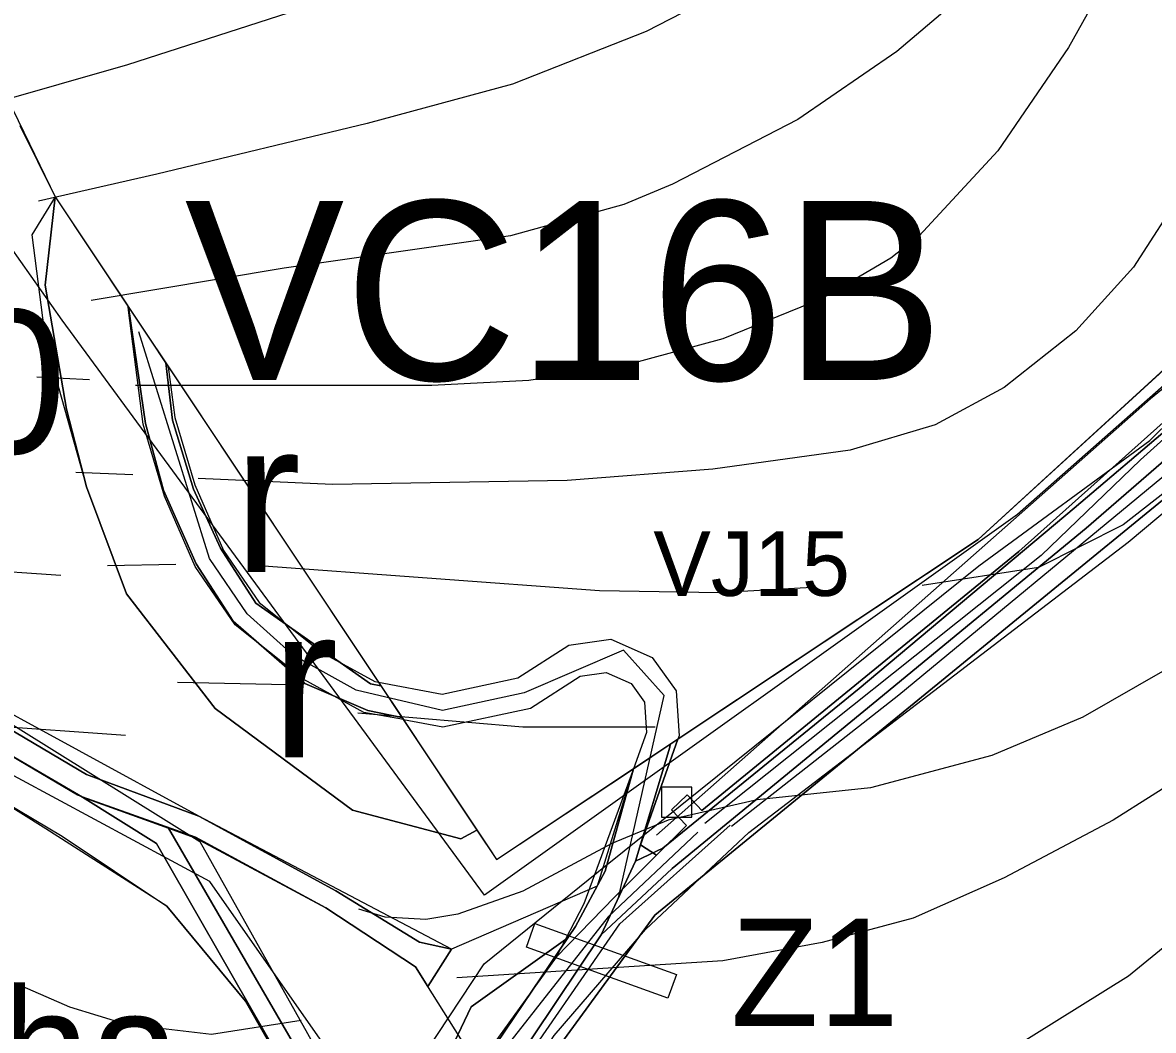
# Model space of a CAD drawing. Extents: x -1900516 to -575031, y -3809306 to -1157387.
# Drawn here: x -577773 to -577615.2, y -1158253 to -1158112.4 of the extents above; entities that cross this region are included whole.
import ezdxf

# ---------------------------------------------------------------- set-up
doc = ezdxf.new("R2010")
doc.units = 0
for name, color, linetype in [('01_MÍSTNÍ_NÁZVY', 7, 'Continuous'), ('01_OBVOD PÚ', 7, 'Continuous'), ('01_PARCELY_NÁVRH_PC', 7, 'Continuous'), ('01_PARCELY_NÁVRH_ŽP', 7, 'Continuous'), ('01_PRVKY PRŮZKUMU', 7, 'Continuous'), ('01_PRVKY PSZ', 7, 'Continuous'), ('01_SPRÁV_HRANICE', 7, 'Continuous'), ('01_VRSTEVNICE', 7, 'Continuous'), ('01_ZASTAV_PLOCHY', 7, 'Continuous'), ('02_KULTURY STAV', 7, 'Continuous'), ('03_PC_NÁVRH', 7, 'Continuous'), ('03_PC_OBJEKTY_NÁVRH', 7, 'Continuous'), ('03_PC_POPIS_STAV', 7, 'Continuous'), ('03_PC_STAV', 7, 'Continuous'), ('04_ZPF_OP_ORGAN', 7, 'Continuous'), ('06_ÚSES_IP', 7, 'Continuous')]:
    doc.layers.add(name, color=color, linetype=linetype)

msp = doc.modelspace()

# ---------------------------------------------------------------- linework, layer by layer
at = {"layer": '01_OBVOD PÚ'}
msp.add_lwpolyline([(-577776.02, -1158121.19), (-577772.07, -1158129.35), (-577768.51, -1158136.72), (-577707.98, -1158227.57), (-577706.9, -1158229.19), (-577639.67, -1158184.52), (-577591.67, -1158140.6), (-577534.09, -1158094.32), (-577489.61, -1158071.28)], dxfattribs=at)
at = {"layer": '01_PARCELY_NÁVRH_PC'}
for points in [[(-577483.65, -1158076.66), (-577540.89, -1158110.96), (-577552.01, -1158118.73), (-577578.48, -1158139.84), (-577599.59, -1158155.82), (-577604.23, -1158159.6), (-577634.01, -1158186.23), (-577678.23, -1158222.34), (-577680.31, -1158220.18), (-577682.47, -1158222.27), (-577680.38, -1158224.42), (-577684.56, -1158228.57), (-577690.41, -1158234.37), (-577698.56, -1158242.83), (-577709.49, -1158257.95)], [(-577678.16, -1158428.2), (-577712.67, -1158379.14), (-577722.27, -1158362.34), (-577727.79, -1158344.02), (-577728.78, -1158324.95), (-577725.16, -1158306.11), (-577718.1, -1158287.7), (-577709.44, -1158270.15), (-577698.86, -1158253.75), (-577686.13, -1158238.93), (-577671.71, -1158225.43), (-577618.74, -1158184.9), (-577593.08, -1158163.4), (-577547.4, -1158125.08), (-577530.93, -1158114.23), (-577496.81, -1158093.48)]]:
    msp.add_lwpolyline(points, dxfattribs=at)
for points in [[(-577740.04, -1158193.34), (-577731.28, -1158200.29), (-577723.88, -1158204.35), (-577723.39, -1158204.45), (-577719.9, -1158209.67), (-577725.42, -1158208.65), (-577733.78, -1158204.05), (-577743.38, -1158196.44), (-577748.95, -1158188.28), (-577753.25, -1158178.48), (-577756.23, -1158168.46), (-577758.26, -1158152.54), (-577758.3, -1158152.04), (-577752.72, -1158160.42), (-577751.81, -1158167.52), (-577749.01, -1158176.92), (-577744.99, -1158186.08)], [(-577686.18, -1158225.32), (-577681.58, -1158212.37), (-577687.81, -1158216.51), (-577694.71, -1158235.35), (-577698.56, -1158242.83), (-577690.41, -1158234.37), (-577684.56, -1158228.57), (-577686.82, -1158227.13)]]:
    msp.add_lwpolyline(points, close=True, dxfattribs=at)
at = {"layer": '01_PARCELY_NÁVRH_ŽP'}
for points in [[(-577511.85, -1158082.8), (-577534.09, -1158094.32), (-577562.88, -1158117.46), (-577591.67, -1158140.6), (-577615.67, -1158162.56), (-577639.67, -1158184.52), (-577673.28, -1158206.86), (-577681.58, -1158212.37), (-577686.18, -1158225.32), (-577686.82, -1158227.13), (-577684.56, -1158228.57), (-577680.38, -1158224.42), (-577682.47, -1158222.27), (-577680.31, -1158220.18), (-577678.23, -1158222.34), (-577634.01, -1158186.23), (-577604.23, -1158159.6), (-577599.59, -1158155.82), (-577578.48, -1158139.84), (-577552.01, -1158118.73), (-577540.89, -1158110.96), (-577483.65, -1158076.66)], [(-577694.82, -1158415.49), (-577714.84, -1158386.47), (-577717.32, -1158388.16), (-577719.01, -1158385.68), (-577716.53, -1158383.99), (-577717.54, -1158382.56), (-577723.48, -1158373.55), (-577727.97, -1158364.85), (-577732.87, -1158351.54), (-577735.25, -1158337.79), (-577735.3, -1158327.56), (-577733.3, -1158313.09), (-577730.93, -1158304.21), (-577725.57, -1158288.99), (-577719.67, -1158275.57), (-577711.75, -1158261.56), (-577709.49, -1158257.95), (-577718.23, -1158244.17), (-577730.74, -1158235.92), (-577748.89, -1158226.08), (-577757.14, -1158223.14), (-577765.39, -1158220.21), (-577784.1, -1158209.19)], [(-577793.88, -1158210.25), (-577767.5, -1158225.93), (-577752.91, -1158235.68), (-577741.95, -1158248.96), (-577736.08, -1158259.23), (-577737.36, -1158273.5), (-577744.7, -1158286.67), (-577761.17, -1158317.33), (-577755.57, -1158328.82), (-577746.24, -1158353.44), (-577734.49, -1158375.27), (-577717.92, -1158402.22), (-577701.35, -1158429.17)]]:
    msp.add_lwpolyline(points, dxfattribs=at)
at = {"layer": '01_PRVKY PRŮZKUMU'}
for points in [[(-577723.39, -1158204.45), (-577714.47, -1158206.1), (-577703.92, -1158203.84), (-577696.83, -1158199.28), (-577690.94, -1158198.46), (-577685.18, -1158201.02), (-577681.85, -1158205.67), (-577681.43, -1158211.93), (-577681.58, -1158212.37)], [(-577719.9, -1158209.67), (-577714.41, -1158210.68), (-577702.18, -1158208.06), (-577695.23, -1158203.6), (-577691.6, -1158203.1), (-577688.12, -1158204.64), (-577686.25, -1158207.25), (-577685.97, -1158211.47), (-577687.81, -1158216.51)]]:
    msp.add_lwpolyline(points, dxfattribs=at)
at = {"layer": '01_PRVKY PSZ'}
msp.add_lwpolyline([(-577683.88, -1158223.29), (-577679.66, -1158223.29), (-577679.66, -1158219.07), (-577683.88, -1158219.07)], close=True, dxfattribs=at)
at = {"layer": '01_SPRÁV_HRANICE'}
for p, q in [((-577776.02, -1158121.19), (-577772.07, -1158129.35)), ((-577772.07, -1158129.35), (-577768.51, -1158136.72)), ((-577768.51, -1158136.72), (-577706.9, -1158229.19)), ((-577639.67, -1158184.52), (-577591.67, -1158140.6)), ((-577706.9, -1158229.19), (-577639.67, -1158184.52))]:
    msp.add_line(p, q, dxfattribs=at)
at = {"layer": '01_VRSTEVNICE'}
for points in [[(-577596.86, -1157829.35), (-577587.27, -1157849.1), (-577579.93, -1157860.53), (-577574.29, -1157872.38), (-577571.46, -1157890.16), (-577572.88, -1157907.94), (-577575.27, -1157915.84), (-577585.71, -1157940.25), (-577594.18, -1157965.22), (-577597.43, -1157978.2), (-577604.34, -1158003.6), (-577612.9, -1158033.76), (-577619.86, -1158051.29), (-577633.12, -1158070.76), (-577644.97, -1158085.43), (-577657.81, -1158096.72), (-577672.63, -1158106.74), (-577686.03, -1158113.65), (-577704.66, -1158120.99), (-577724.97, -1158126.49), (-577754.32, -1158133.54), (-577770.83, -1158137.35)], [(-577607.3, -1157834.71), (-577600.81, -1157842.19), (-577596.02, -1157850.09), (-577588.26, -1157866.46), (-577585.86, -1157873.23), (-577582.89, -1157886.21), (-577581.91, -1157898.06), (-577582.89, -1157905.96), (-577591.64, -1157931.64), (-577598.41, -1157947.44), (-577606.31, -1157969.17), (-577616.05, -1157996.83), (-577629.59, -1158032.38), (-577635.38, -1158042.54), (-577650.48, -1158063.42), (-577659.08, -1158073.44), (-577670.51, -1158083.74), (-577677.57, -1158088.54), (-577688.01, -1158093.61), (-577727.51, -1158108.29), (-577758.41, -1158118.31), (-577777.6, -1158123.81)], [(-577576.47, -1157843.77), (-577570.9, -1157860.39), (-577560.74, -1157880.85), (-577557.92, -1157892.14), (-577559.19, -1157900.46), (-577569.77, -1157923.18), (-577571.75, -1157928.54), (-577573.58, -1157934.75), (-577577.11, -1157946.6), (-577582.47, -1157964.38), (-577586.84, -1157984.13), (-577595.59, -1158031.53), (-577601.09, -1158046.77), (-577608.29, -1158060.32), (-577630.3, -1158094.04), (-577637.92, -1158104.06), (-577643.42, -1158109.98), (-577651.04, -1158116.47), (-577664.87, -1158125.93), (-577682.36, -1158134.96), (-577689.14, -1158137.78), (-577704.94, -1158142.15), (-577736.54, -1158146.67), (-577763.49, -1158151.18)], [(-577563.99, -1157852.91), (-577549.74, -1157879.44), (-577546.35, -1157889.03), (-577546.07, -1157893.83), (-577548.33, -1157903.42), (-577558.62, -1157922.61), (-577562.86, -1157932.21), (-577566.1, -1157941.8), (-577578.94, -1157995.98), (-577584.16, -1158029.56), (-577590.09, -1158048.75), (-577596.72, -1158063.14), (-577610.97, -1158087.12), (-577627.06, -1158115.91), (-577636.93, -1158130.3), (-577647.94, -1158142.15), (-577651.89, -1158145.26), (-577661.48, -1158150.9), (-577675.31, -1158156.54), (-577688.85, -1158160.21), (-577702.4, -1158162.33), (-577715.94, -1158163.03), (-577757.28, -1158163.03)], [(-577566.67, -1158007.83), (-577571.18, -1158033.23), (-577576.4, -1158053.54), (-577581.06, -1158067.09), (-577593.19, -1158092.49), (-577606.17, -1158125.78), (-577610.97, -1158135.66), (-577618.03, -1158146.53), (-577626.07, -1158155.41), (-577636.08, -1158163.31), (-577645.68, -1158168.53), (-577657.53, -1158172.06), (-577676.72, -1158174.74), (-577697.04, -1158176.29), (-577729.77, -1158176.86), (-577748.54, -1158176.01)], [(-577722.86, -1158278.45), (-577708.33, -1158280.7), (-577694.21, -1158279.15), (-577680.11, -1158275.06), (-577666, -1158270.12), (-577649.07, -1158263.21), (-577635.52, -1158255.87), (-577618.73, -1158245.43), (-577594.74, -1158225.82), (-577584.3, -1158216.23), (-577564.55, -1158195.34), (-577555.38, -1158183.63), (-577547.9, -1158172.63), (-577538.87, -1158154.85), (-577531.96, -1158133.12), (-577529.42, -1158119.29), (-577529, -1158103.49), (-577530.27, -1158092.91)], [(-577544.09, -1158105.33), (-577546.92, -1158121.83), (-577556.37, -1158151.46), (-577562.01, -1158163.6), (-577568.64, -1158174.74), (-577578.66, -1158188.29), (-577587.55, -1158197.46), (-577599.97, -1158208.89), (-577609.98, -1158216.79), (-577620.85, -1158223.7), (-577636.08, -1158231.75), (-577648.78, -1158237.39), (-577661.48, -1158240.78), (-577675.31, -1158243.31), (-577712.42, -1158245.71)], [(-577561.17, -1158114.64), (-577564.13, -1158130.58), (-577565.82, -1158139.05), (-577568.08, -1158145.82), (-577573.44, -1158157.67), (-577580.78, -1158169.52), (-577589.81, -1158181.23), (-577600.25, -1158192.66), (-577609.84, -1158200.56), (-577625.08, -1158209.31), (-577637.78, -1158214.67), (-577654.71, -1158219.19), (-577670.51, -1158220.88), (-577682.93, -1158223.7), (-577690.83, -1158226.95), (-577703.24, -1158233.58), (-577712.28, -1158236.82), (-577716.79, -1158237.53), (-577722.43, -1158237.25), (-577726.1, -1158236.12)], [(-577592.91, -1158142.01), (-577594.46, -1158150.62), (-577598.84, -1158159.65), (-577606.45, -1158170.79), (-577613.51, -1158177.85), (-577619.44, -1158182.5), (-577631.29, -1158188.43), (-577647.51, -1158190.97)], [(-577763.69, -1158162.26), (-577771.04, -1158161.9)], [(-577757.64, -1158175.52), (-577765.61, -1158175.17)], [(-577767.72, -1158189.56), (-577780, -1158188.71), (-577798.34, -1158188.57), (-577826.98, -1158188.43)], [(-577751.64, -1158188.01), (-577761.21, -1158188.2)], [(-577662.89, -1158191.25), (-577675.87, -1158191.96), (-577692.52, -1158191.68), (-577740.64, -1158188.15)], [(-577736.12, -1158204.8), (-577751.43, -1158204.47)], [(-577684.76, -1158210.72), (-577703.24, -1158210.72), (-577726.24, -1158208.75)], [(-577789.73, -1158211.85), (-577778.31, -1158210.44), (-577758.7, -1158211.85)], [(-577734.15, -1158251.64), (-577746.7, -1158253.61), (-577758.55, -1158252.2), (-577766.45, -1158249.8), (-577802.01, -1158234.28), (-577817.81, -1158228.5), (-577832.49, -1158226.24), (-577857.88, -1158225.96), (-577934.92, -1158233.02), (-577946.77, -1158235.27), (-577950.72, -1158236.97), (-577955.94, -1158243.03), (-577958.2, -1158248.53), (-577957.78, -1158253.19), (-577950.72, -1158271.96), (-577947.05, -1158284.66), (-577945.93, -1158293.12), (-577946.07, -1158297.35), (-577947.05, -1158301.59), (-577948.89, -1158305.54), (-577951.43, -1158309.06), (-577957.49, -1158311.89), (-577960.32, -1158311.6), (-577966.1, -1158309.21)]]:
    msp.add_lwpolyline(points, dxfattribs=at)
at = {"layer": '01_ZASTAV_PLOCHY'}
msp.add_lwpolyline([(-577488.52, -1158070.93), (-577528.98, -1158093.55), (-577549.81, -1158108.88), (-577586.26, -1158138.77), (-577634.21, -1158181.04), (-577708.59, -1158234.17), (-577767.54, -1158153.93), (-577806.52, -1158098.62), (-577856.94, -1158096.35), (-577885.77, -1158097.77), (-577924.9, -1158101.07), (-577936.16, -1158096.22), (-577937.38, -1158099.49), (-577894.28, -1158135.64), (-577748.33, -1158226.68), (-577724.93, -1158268.4), (-577708.64, -1158243.72), (-577691.68, -1158230.06), (-577639.58, -1158188.22), (-577615.74, -1158170.74), (-577583.23, -1158138.67), (-577550.87, -1158111.08), (-577524.46, -1158098.98), (-577491.5, -1158077.59)], dxfattribs=at)
at = {"layer": '02_KULTURY STAV'}
for points in [[(-577687.51, -1158229.42), (-577682.73, -1158213.49), (-577682.66, -1158213.09), (-577639.67, -1158184.52), (-577591.67, -1158140.6), (-577534.09, -1158094.32), (-577489.61, -1158071.28), (-577453.7, -1158037.24), (-577451.36, -1158035.02), (-577448.18, -1158031.53), (-577446.52, -1158035.55), (-577445.9, -1158037.06), (-577446.57, -1158040.04), (-577448.39, -1158048.04), (-577464.58, -1158062.52), (-577470.93, -1158067.74), (-577506.87, -1158089.89), (-577542.12, -1158110.27), (-577560, -1158122.47), (-577579.5, -1158138.44), (-577598.48, -1158156.55), (-577626.3, -1158180.16), (-577656.28, -1158205.31), (-577683.7, -1158227.62)], [(-577769.88, -1158149.07), (-577768.51, -1158136.72), (-577758.24, -1158152.14), (-577755.91, -1158168.35), (-577753.38, -1158177.66), (-577748.81, -1158187.91), (-577743.67, -1158195.94), (-577733.67, -1158204.61), (-577724.88, -1158208.37), (-577720.12, -1158209.35), (-577709.64, -1158225.07), (-577711.87, -1158226.28), (-577727.02, -1158222.32), (-577746.15, -1158208.11), (-577758.53, -1158192.11), (-577764.13, -1158177.19), (-577766.9, -1158166.36)], [(-577758.24, -1158152.14), (-577753.07, -1158159.9), (-577752.14, -1158167.9), (-577749.2, -1158177.51), (-577745.42, -1158185.73), (-577740.47, -1158193.44), (-577724.51, -1158204.69), (-577723.05, -1158204.95), (-577720.12, -1158209.35), (-577724.88, -1158208.37), (-577733.67, -1158204.61), (-577743.67, -1158195.94), (-577748.81, -1158187.91), (-577753.38, -1158177.66), (-577755.91, -1158168.35)], [(-577753.07, -1158159.9), (-577723.05, -1158204.95), (-577724.51, -1158204.69), (-577740.47, -1158193.44), (-577745.42, -1158185.73), (-577749.2, -1158177.51), (-577752.14, -1158167.9)]]:
    msp.add_lwpolyline(points, close=True, dxfattribs=at)
for points in [[(-577505.19, -1158092.47), (-577540.7, -1158112.86), (-577557.84, -1158124.8), (-577576.73, -1158140.13), (-577596.36, -1158158.5), (-577624.6, -1158182.93), (-577654.33, -1158207.43), (-577682.38, -1158230.46), (-577692.28, -1158239.68), (-577687.51, -1158229.42), (-577683.7, -1158227.62), (-577656.28, -1158205.31), (-577626.3, -1158180.16), (-577598.48, -1158156.55), (-577579.5, -1158138.44), (-577560, -1158122.47), (-577542.12, -1158110.27), (-577506.87, -1158089.89)], [(-577505.19, -1158092.47), (-577540.7, -1158112.86), (-577557.84, -1158124.8), (-577576.73, -1158140.13), (-577596.36, -1158158.5), (-577624.6, -1158182.93), (-577654.33, -1158207.43), (-577682.38, -1158230.46), (-577692.28, -1158239.68), (-577687.51, -1158229.42), (-577683.7, -1158227.62), (-577656.28, -1158205.31), (-577626.3, -1158180.16), (-577598.48, -1158156.55), (-577579.5, -1158138.44), (-577560, -1158122.47), (-577542.12, -1158110.27), (-577506.87, -1158089.89)], [(-577690.47, -1158413.7), (-577709.91, -1158386.88), (-577719.42, -1158371.67), (-577726.28, -1158356.12), (-577729.9, -1158342.94), (-577731.37, -1158331.7), (-577730.52, -1158319.69), (-577727.69, -1158307.77), (-577722.05, -1158293.52), (-577712.89, -1158273.35), (-577704.96, -1158258.59), (-577692.28, -1158239.68), (-577682.38, -1158230.46), (-577654.33, -1158207.43), (-577624.6, -1158182.93), (-577596.36, -1158158.5), (-577576.73, -1158140.13), (-577557.84, -1158124.8), (-577540.7, -1158112.86), (-577505.19, -1158092.47)], [(-577776.02, -1158121.19), (-577772.07, -1158129.35), (-577768.51, -1158136.72), (-577769.88, -1158149.07), (-577766.9, -1158166.36), (-577764.13, -1158177.19), (-577758.53, -1158192.11), (-577746.15, -1158208.11), (-577727.02, -1158222.32), (-577711.87, -1158226.28), (-577709.64, -1158225.07), (-577707.98, -1158227.57), (-577706.9, -1158229.19), (-577687.81, -1158216.51), (-577691.73, -1158230.83), (-577695.88, -1158238.51), (-577696.96, -1158240.1), (-577710.42, -1158249.74), (-577722.95, -1158276.02), (-577752.68, -1158224.83), (-577748.96, -1158226.18), (-577730.74, -1158235.92), (-577718.23, -1158244.17), (-577716.47, -1158246.91), (-577713.19, -1158241.69), (-577717.63, -1158240.72), (-577729.32, -1158233.54), (-577748.45, -1158223.15), (-577764.12, -1158217.3), (-577782.76, -1158206.28)], [(-577782.76, -1158206.28), (-577764.12, -1158217.3), (-577748.45, -1158223.15), (-577729.32, -1158233.54), (-577717.63, -1158240.72), (-577713.19, -1158241.69), (-577716.47, -1158246.91), (-577718.23, -1158244.17), (-577730.74, -1158235.92), (-577748.96, -1158226.18), (-577752.68, -1158224.83), (-577764.68, -1158220.49), (-577784.1, -1158209.19)], [(-577784.1, -1158209.19), (-577764.68, -1158220.49), (-577754.35, -1158226.94), (-577724.47, -1158279.02), (-577726.62, -1158283.26), (-577751.03, -1158334.88), (-577743.3, -1158365.02), (-577721.44, -1158398.51), (-577707.16, -1158418.15)], [(-577708.16, -1158256.71), (-577696.96, -1158240.1), (-577695.88, -1158238.51), (-577691.73, -1158230.83), (-577687.81, -1158216.51), (-577682.66, -1158213.09), (-577682.73, -1158213.49), (-577687.51, -1158229.42), (-577692.28, -1158239.68), (-577704.96, -1158258.59)], [(-577707.16, -1158418.15), (-577721.44, -1158398.51), (-577743.3, -1158365.02), (-577751.03, -1158334.88), (-577726.62, -1158283.26), (-577724.47, -1158279.02), (-577754.35, -1158226.94), (-577764.68, -1158220.49), (-577752.68, -1158224.83), (-577722.95, -1158276.02), (-577710.42, -1158249.74), (-577696.96, -1158240.1), (-577708.16, -1158256.71), (-577716.01, -1158271.41), (-577725.19, -1158291.98), (-577731.08, -1158306.71), (-577734.01, -1158319.53), (-577735.09, -1158331.57), (-577733.32, -1158343.65), (-577729.41, -1158357.69), (-577722.37, -1158373.59), (-577712.74, -1158388.54), (-577693.1, -1158415.96)]]:
    msp.add_lwpolyline(points, dxfattribs=at)
at = {"layer": '03_PC_NÁVRH'}
for points in [[(-577674.1, -1158224.51), (-577650.74, -1158206.21), (-577614.07, -1158175.89), (-577582.14, -1158146.52), (-577575.42, -1158140.47), (-577561.83, -1158129.43), (-577550.09, -1158120.48), (-577537.1, -1158112.37), (-577526.11, -1158106.17), (-577515.12, -1158099.98)], [(-577618.7, -1158576.74), (-577626.3, -1158554.75), (-577645.53, -1158491.38), (-577652.58, -1158473.83), (-577658.43, -1158461.65), (-577662.07, -1158454.41), (-577670.45, -1158440.49), (-577674.94, -1158433.77), (-577685.25, -1158419.07), (-577695.56, -1158404.36), (-577718.59, -1158371.43), (-577725.36, -1158356.08), (-577729.2, -1158341.54), (-577730.06, -1158328.13), (-577728.6, -1158314.67), (-577723.33, -1158298.94), (-577714.98, -1158279.63), (-577705.38, -1158260.84), (-577689.69, -1158238.17), (-577674.29, -1158224.37)]]:
    msp.add_lwpolyline(points, dxfattribs=at)
at = {"layer": '03_PC_OBJEKTY_NÁVRH'}
for points in [[(-577599.37, -1158157.49), (-577617.04, -1158173.42), (-577630.91, -1158186.77), (-577677.84, -1158224.15)], [(-577678.81, -1158225.38), (-577691.32, -1158237.2), (-577708.32, -1158258.8), (-577720.41, -1158279.78), (-577727.37, -1158297.96), (-577732.19, -1158314.26), (-577734.11, -1158328.04), (-577733.11, -1158343.96), (-577729.29, -1158357.59), (-577722.32, -1158373.29), (-577715.6, -1158383.04)], [(-577702.74, -1158241.4), (-577701.55, -1158238.11), (-577681.79, -1158245.24), (-577682.98, -1158248.53), (-577702.74, -1158241.4)]]:
    msp.add_lwpolyline(points, dxfattribs=at)
at = {"layer": '03_PC_STAV'}
msp.add_lwpolyline([(-577689.9, -1158234.55), (-577683.49, -1158206.3), (-577689.17, -1158199.98), (-577703.05, -1158205.95), (-577714.44, -1158208.39), (-577726.5, -1158205.54), (-577735.3, -1158200.65), (-577741.71, -1158194.89), (-577746.97, -1158187.18), (-577756.81, -1158155.56)], dxfattribs=at)
at = {"layer": '04_ZPF_OP_ORGAN'}
for points in [[(-577672.87, -1158432.36), (-577694.83, -1158401.38), (-577716.42, -1158370.18), (-577722.99, -1158355.28), (-577726.75, -1158341.05), (-577727.56, -1158328.21), (-577726.15, -1158315.18), (-577721.66, -1158301.68), (-577712.71, -1158280.69), (-577703.24, -1158262.14), (-577684.82, -1158236.93), (-577612.44, -1158177.79), (-577573.8, -1158142.37), (-577548.67, -1158122.54), (-577513.86, -1158102.14)], [(-577513.86, -1158102.14), (-577548.67, -1158122.54), (-577573.8, -1158142.37), (-577612.44, -1158177.79), (-577684.82, -1158236.93), (-577703.24, -1158262.14), (-577712.71, -1158280.69), (-577721.66, -1158301.68), (-577726.15, -1158315.18), (-577727.56, -1158328.21), (-577726.75, -1158341.05)], [(-577701.35, -1158429.17), (-577734.49, -1158375.27), (-577746.24, -1158353.44), (-577755.57, -1158328.82), (-577761.17, -1158317.33), (-577737.36, -1158273.5), (-577736.08, -1158259.23), (-577741.95, -1158248.96), (-577752.91, -1158235.68), (-577769.81, -1158224.88), (-577780.69, -1158218.09), (-577793.88, -1158210.25), (-577812.57, -1158200.28), (-577812.72, -1158201.48), (-577843.01, -1158266.59), (-577873.3, -1158331.7), (-577865.87, -1158340.78), (-577831.2, -1158360.15), (-577816.85, -1158373.93), (-577802.53, -1158400.64), (-577781.2, -1158435.16)], [(-577701.35, -1158429.17), (-577734.49, -1158375.27), (-577746.24, -1158353.44), (-577755.57, -1158328.82), (-577761.17, -1158317.33), (-577737.36, -1158273.5), (-577736.08, -1158259.23), (-577741.95, -1158248.96), (-577752.91, -1158235.68), (-577769.81, -1158224.88), (-577780.69, -1158218.09), (-577793.88, -1158210.25), (-577812.57, -1158200.28), (-577812.72, -1158201.48), (-577843.01, -1158266.59), (-577873.3, -1158331.7), (-577865.87, -1158340.78), (-577831.2, -1158360.15), (-577816.85, -1158373.93), (-577802.53, -1158400.64), (-577781.2, -1158435.16)]]:
    msp.add_lwpolyline(points, dxfattribs=at)
at = {"layer": '06_ÚSES_IP'}
for points in [[(-577271.75, -1157928.78), (-577297.88, -1157951.09), (-577418.59, -1158012.1), (-577451.04, -1158036.22), (-577459.88, -1158052.18), (-577548.64, -1158110.02), (-577615.62, -1158164.89), (-577684.57, -1158225.77)], [(-577773.43, -1158126.78), (-577768.51, -1158136.72), (-577771.74, -1158142.01), (-577769.86, -1158156.84), (-577764.13, -1158177.19), (-577758.53, -1158192.11), (-577746.15, -1158208.11), (-577727.02, -1158222.32), (-577711.87, -1158226.28), (-577709.64, -1158225.07), (-577706.9, -1158229.19), (-577687.81, -1158216.51), (-577692.84, -1158232.89), (-577713.19, -1158241.69), (-577748.45, -1158223.15), (-577815.31, -1158186.66)], [(-577631.22, -1158549.81), (-577660.32, -1158489.36), (-577675.34, -1158454.91), (-577737.2, -1158358.35), (-577746.98, -1158301.47), (-577722.05, -1158267.75), (-577746.89, -1158232.27), (-577811.15, -1158197.63)]]:
    msp.add_lwpolyline(points, dxfattribs=at)

# ---------------------------------------------------------------- texts
at = {"layer": '01_MÍSTNÍ_NÁZVY'}
msp.add_text('Smuha', height=17, dxfattribs=at).set_placement((-577823.03, -1158264.24))
at = {"layer": '01_PRVKY PSZ'}
msp.add_text('VJ15', height=9, dxfattribs=at).set_placement((-577685.02, -1158192.4))
at = {"layer": '02_KULTURY STAV'}
for p in [(-577743.56, -1158189.07), (-577743.56, -1158189.07), (-577738.31, -1158214.94), (-577738.31, -1158214.94)]:
    msp.add_text('r', height=21, dxfattribs=at).set_placement(p)
at = {"layer": '03_PC_OBJEKTY_NÁVRH'}
msp.add_text('Z1', height=15, dxfattribs=at).set_placement((-577674.2, -1158252.43))
at = {"layer": '03_PC_POPIS_STAV'}
msp.add_text('VC16B', height=25, dxfattribs=at).set_placement((-577750.43, -1158162.29))
at = {"layer": '06_ÚSES_IP'}
msp.add_text('IP10', height=20, dxfattribs=at).set_placement((-577821.95, -1158172.51))

doc.saveas('drawing.dxf')
